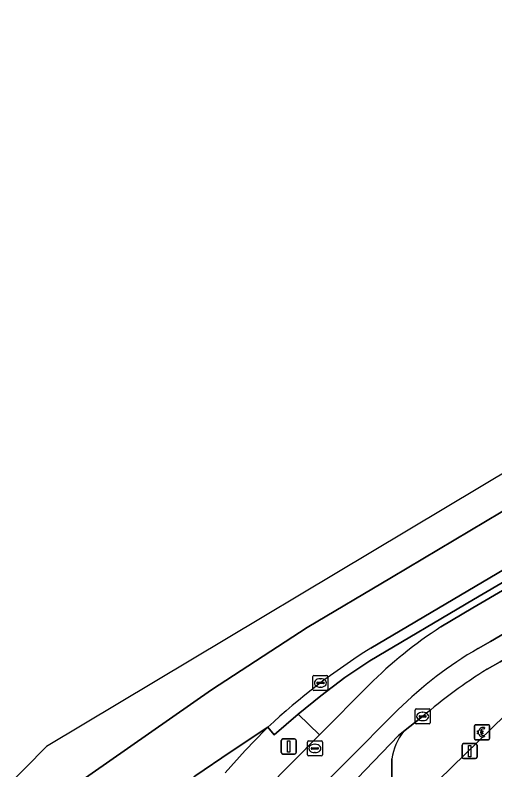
# Model space of a CAD drawing. Extents: x 159262 to 160143, y 383399 to 384319.
# Drawn here: x 159324.8 to 159356.6, y 384228.4 to 384278.5 of the extents above; entities that cross this region are included whole.
import ezdxf

# ---------------------------------------------------------------- set-up
doc = ezdxf.new("R2010")
doc.units = 0
for name, color, linetype in [('IMGEO_Berm_groen', 7, 'Continuous'), ('IMGEO_Berm_open', 7, 'Continuous'), ('IMGEO_Betaalautomaat', 7, 'Continuous'), ('IMGEO_Kolk', 7, 'Continuous'), ('IMGEO_Lichtmast', 7, 'Continuous'), ('IMGEO_Parkeervlak_open', 7, 'Continuous'), ('IMGEO_Rijbaan_lokaal_gesloten', 7, 'Continuous'), ('IMGEO_Rijbaan_lokaal_open', 7, 'Continuous'), ('IMGEO_Rijbaan_regionaal_gesloten', 7, 'Continuous'), ('IMGEO_Rioolput', 7, 'Continuous'), ('IMGEO_Verkeersbordpaal', 7, 'Continuous'), ('IMGEO_Voetpad_open', 7, 'Continuous')]:
    doc.layers.add(name, color=color, linetype=linetype)

msp = doc.modelspace()

# ---------------------------------------------------------------- linework, layer by layer
at = {"layer": 'IMGEO_Berm_groen'}
msp.add_lwpolyline([(159341.404, 384227.128), (159345.003, 384230.769), (159343.599, 384232.135), (159342.013, 384230.78), (159341.593, 384231.271), (159341.505, 384231.188), (159341.417, 384231.105), (159340.083, 384229.738), (159338.752, 384228.247)], dxfattribs=at)
at = {"layer": 'IMGEO_Berm_open'}
for points in [[(159423.689, 384278.056), (159423.819, 384278.126), (159423.629, 384278.478), (159422.254, 384277.734), (159411.634, 384272.028), (159389.631, 384260.66), (159388.083, 384259.739), (159380.122, 384255.107), (159371.368, 384250), (159363.349, 384245.322), (159360.8, 384243.819), (159348.417, 384236.517)], [(159341.593, 384231.271), (159342.013, 384230.78), (159343.599, 384232.135), (159345.104, 384233.347), (159346.698, 384234.564), (159348.347, 384235.672), (159355.233, 384239.748), (159361.148, 384243.2), (159372.799, 384250), (159387.412, 384258.533), (159389.884, 384259.976), (159423.689, 384278.056)], [(159387.644, 384258.15), (159387.412, 384258.533), (159372.799, 384250), (159361.148, 384243.2), (159355.233, 384239.748), (159348.347, 384235.672), (159346.698, 384234.564), (159345.104, 384233.347), (159343.599, 384232.135), (159345.003, 384230.769), (159348.309, 384234.081)], [(159353.057, 384237.919), (159355.173, 384239.192), (159373.685, 384250), (159387.644, 384258.15)]]:
    msp.add_lwpolyline(points, dxfattribs=at)
for centre, radius, start, end in [((159368.307, 384214.197), 28.201, 122.7359, 135.1642), ((159371.588, 384199.315), 43.828, 121.9163, 133.1868)]:
    msp.add_arc(centre, radius, start, end, dxfattribs=at)
at = {"layer": 'IMGEO_Betaalautomaat'}
for p, q in [((159355.356, 384231.443), (159356.197, 384231.443)), ((159356.197, 384231.443), (159355.356, 384231.443)), ((159355.281, 384230.519), (159355.281, 384231.36)), ((159355.281, 384231.36), (159355.281, 384230.519)), ((159355.564, 384230.907), (159355.564, 384230.975)), ((159355.685, 384230.975), (159355.685, 384230.907)), ((159355.943, 384231.248), (159355.926, 384231.148)), ((159356.28, 384231.369), (159356.28, 384230.528)), ((159356.28, 384230.528), (159356.28, 384231.369)), ((159356.206, 384230.444), (159355.365, 384230.444)), ((159355.365, 384230.444), (159356.206, 384230.444)), ((159355.93, 384230.742), (159355.952, 384230.655))]:
    msp.add_line(p, q, dxfattribs=at)
for points in [[(159355.564, 384230.975), (159355.495, 384230.975), (159355.495, 384231.044), (159355.574, 384231.044)], [(159355.696, 384231.044), (159355.843, 384231.044), (159355.843, 384230.975), (159355.685, 384230.975)], [(159355.569, 384230.838), (159355.495, 384230.838), (159355.495, 384230.907), (159355.564, 384230.907)], [(159355.685, 384230.907), (159355.843, 384230.907), (159355.843, 384230.838), (159355.699, 384230.838)]]:
    msp.add_lwpolyline(points, dxfattribs=at)
for centre, radius, start, end in [((159355.359, 384231.366), 0.0779, 92.4484, 184.2845), ((159355.359, 384231.366), 0.0779, 92.4484, 184.2845), ((159356.203, 384231.366), 0.0779, 2.4484, 94.2845), ((159356.203, 384231.366), 0.0779, 2.4484, 94.2845), ((159355.857, 384230.968), 0.293, 73.014, 165.0139), ((159355.863, 384230.981), 0.179, 69.3236, 159.5683), ((159355.359, 384230.522), 0.0779, 182.4484, 274.2845), ((159355.359, 384230.522), 0.0779, 182.4484, 274.2845), ((159355.83, 384230.893), 0.267, 191.8096, 297.0389), ((159355.863, 384230.908), 0.179, 202.7625, 291.8693), ((159356.203, 384230.522), 0.0779, 272.4484, 4.2845), ((159356.203, 384230.522), 0.0779, 272.4484, 4.2845)]:
    msp.add_arc(centre, radius, start, end, dxfattribs=at)
at = {"layer": 'IMGEO_Kolk'}
for p, q in [((159344.573, 384233.785), (159344.573, 384234.637)), ((159344.648, 384234.711), (159345.5, 384234.711)), ((159345.061, 384234.491), (159345.086, 384234.491)), ((159345.574, 384234.637), (159345.574, 384233.785)), ((159344.832, 384234.205), (159344.832, 384234.217)), ((159345.27, 384234.168), (159344.872, 384234.168)), ((159344.875, 384234.254), (159345.273, 384234.254)), ((159345.084, 384233.931), (159345.059, 384233.931)), ((159345.316, 384234.217), (159345.316, 384234.205)), ((159345.5, 384233.711), (159344.648, 384233.711)), ((159351.351, 384231.564), (159351.351, 384232.416)), ((159351.426, 384232.49), (159352.278, 384232.49)), ((159352.352, 384232.416), (159352.352, 384231.564)), ((159351.61, 384231.984), (159351.61, 384231.996)), ((159352.048, 384231.947), (159351.65, 384231.947)), ((159351.653, 384232.033), (159352.051, 384232.033)), ((159351.839, 384232.27), (159351.864, 384232.27)), ((159352.094, 384231.996), (159352.094, 384231.984)), ((159352.278, 384231.49), (159351.426, 384231.49)), ((159351.862, 384231.71), (159351.837, 384231.71))]:
    msp.add_line(p, q, dxfattribs=at)
for points in [[(159344.573, 384233.785), (159344.573, 384234.637)], [(159344.648, 384234.711), (159345.5, 384234.711)], [(159345.574, 384234.637), (159345.574, 384233.785)], [(159345.5, 384233.711), (159344.648, 384233.711)], [(159351.351, 384231.564), (159351.351, 384232.416)], [(159351.426, 384232.49), (159352.278, 384232.49)], [(159352.352, 384232.416), (159352.352, 384231.564)], [(159352.278, 384231.49), (159351.426, 384231.49)]]:
    msp.add_lwpolyline(points, dxfattribs=at)
for centre, radius, start, end in [((159344.65, 384234.635), 0.0765, 91.552, 178.448), ((159344.65, 384234.635), 0.0765, 91.552, 178.448), ((159345.498, 384234.635), 0.0765, 1.552, 88.448), ((159345.498, 384234.635), 0.0765, 1.552, 88.448), ((159344.872, 384234.214), 0.0403, 85.8775, 175.7526), ((159344.869, 384234.204), 0.0366, 178.938, 274.7102), ((159345.273, 384234.211), 0.043, 264.8664, 352.4533), ((159345.277, 384234.216), 0.0386, 1.7309, 96.639), ((159344.65, 384233.787), 0.0765, 181.552, 268.448), ((159344.65, 384233.787), 0.0765, 181.552, 268.448), ((159345.498, 384233.787), 0.0765, 271.552, 358.448), ((159345.498, 384233.787), 0.0765, 271.552, 358.448), ((159351.428, 384232.414), 0.0765, 91.552, 178.448), ((159351.428, 384232.414), 0.0765, 91.552, 178.448), ((159352.276, 384232.414), 0.0765, 1.552, 88.448), ((159352.276, 384232.414), 0.0765, 1.552, 88.448), ((159351.65, 384231.993), 0.0403, 85.8775, 175.7526), ((159351.647, 384231.983), 0.0366, 178.938, 274.7102), ((159352.051, 384231.99), 0.043, 264.8664, 352.4533), ((159352.055, 384231.995), 0.0386, 1.7309, 96.639), ((159351.428, 384231.566), 0.0765, 181.552, 268.448), ((159351.428, 384231.566), 0.0765, 181.552, 268.448), ((159352.276, 384231.566), 0.0765, 271.552, 358.448), ((159352.276, 384231.566), 0.0765, 271.552, 358.448)]:
    msp.add_arc(centre, radius, start, end, dxfattribs=at)
for centre, major_axis, ratio, start_param, end_param in [((159345.06, 384234.211), (-0.387, 0.002), 0.722429, 4.712389, 7.853982), ((159345.085, 384234.211), (-0.39, 0.002), 0.717154, 1.570796, 4.712389), ((159351.838, 384231.99), (-0.387, 0.002), 0.722429, 4.712389, 7.853982), ((159351.863, 384231.99), (-0.39, 0.002), 0.717154, 1.570796, 4.712389)]:
    msp.add_ellipse(centre, major_axis=major_axis, ratio=ratio, start_param=start_param, end_param=end_param, dxfattribs=at)
at = {"layer": 'IMGEO_Lichtmast'}
for p, q in [((159354.469, 384229.292), (159354.469, 384230.092)), ((159354.469, 384230.092), (159354.469, 384229.292)), ((159354.569, 384230.192), (159355.359, 384230.192)), ((159355.359, 384230.192), (159354.569, 384230.192)), ((159355.459, 384230.092), (159355.459, 384229.292)), ((159355.459, 384229.292), (159355.459, 384230.092)), ((159355.359, 384229.192), (159354.569, 384229.192)), ((159354.569, 384229.192), (159355.359, 384229.192))]:
    msp.add_line(p, q, dxfattribs=at)
msp.add_lwpolyline([(159354.889, 384230.067), (159355.039, 384230.067), (159355.039, 384229.317), (159354.889, 384229.317), (159354.889, 384230.067)], dxfattribs=at)
for centre, start, end in [((159354.569, 384230.092), 90, 180), ((159354.569, 384230.092), 90, 180), ((159355.359, 384230.092), 0, 90), ((159355.359, 384230.092), 360, 90), ((159354.569, 384229.292), 180, 270), ((159354.569, 384229.292), 180, 270), ((159355.359, 384229.292), 270, 0), ((159355.359, 384229.292), 270, 0)]:
    msp.add_arc(centre, 0.1, start, end, dxfattribs=at)
at = {"layer": 'IMGEO_Parkeervlak_open'}
msp.add_lwpolyline([(159351.29, 384200.965), (159350.631, 384202.437), (159368.549, 384210.744), (159361.239, 384224.59), (159357.33, 384232.077), (159343.203, 384218.309), (159342.327, 384217.458), (159341.659, 384216.821), (159339.465, 384214.841), (159350.526, 384200.614)], close=True, dxfattribs=at)
for points in [[(159350.578, 384230.982), (159350.26, 384230.73), (159344.23, 384224.464), (159341.835, 384222.091)], [(159349.814, 384227.664), (159349.816, 384229.17)]]:
    msp.add_lwpolyline(points, dxfattribs=at)
msp.add_arc((159353.414, 384228.723), 3.625, 141.4616, 172.9219, dxfattribs=at)
at = {"layer": 'IMGEO_Rijbaan_lokaal_gesloten'}
for points in [[(159356.129, 384235.132), (159356.982, 384235.617), (159363.218, 384239.311), (159375.704, 384246.57), (159376.484, 384247.03), (159381.574, 384250), (159387.275, 384253.326), (159389.54, 384254.653), (159389.708, 384254.733), (159388.891, 384256.097), (159378.525, 384250), (159356.35, 384236.957), (159355.532, 384236.498)], [(159350.214, 384232.42), (159343.268, 384225.449), (159336.829, 384219.254), (159331.311, 384214.37), (159328.724, 384212.251), (159326.056, 384210.151)], [(159341.835, 384222.091), (159344.23, 384224.464), (159350.26, 384230.73), (159350.578, 384230.982), (159351.851, 384231.991)]]:
    msp.add_lwpolyline(points, dxfattribs=at)
for centre, radius, start, end in [((159368.937, 384213.511), 26.61, 120.248, 134.7161), ((159376.271, 384203.216), 37.74, 122.2549, 130.3189)]:
    msp.add_arc(centre, radius, start, end, dxfattribs=at)
at = {"layer": 'IMGEO_Rijbaan_lokaal_open'}
for points in [[(159355.532, 384236.498), (159356.35, 384236.957), (159378.525, 384250), (159388.891, 384256.097), (159387.644, 384258.15), (159373.685, 384250), (159355.173, 384239.192), (159353.057, 384237.919)], [(159348.309, 384234.081), (159345.003, 384230.769), (159341.404, 384227.128)], [(159326.056, 384210.151), (159328.724, 384212.251), (159331.311, 384214.37), (159336.829, 384219.254), (159343.268, 384225.449), (159350.214, 384232.42)]]:
    msp.add_lwpolyline(points, dxfattribs=at)
for centre, radius, start, end in [((159368.307, 384214.197), 28.201, 122.7359, 135.1642), ((159368.937, 384213.511), 26.61, 120.248, 134.7161)]:
    msp.add_arc(centre, radius, start, end, dxfattribs=at)
at = {"layer": 'IMGEO_Rijbaan_regionaal_gesloten'}
for points in [[(159272.41, 384139.83), (159275.639, 384152.115), (159279.125, 384161.573), (159284.708, 384174.33), (159290.18, 384185.037), (159296.673, 384195.241), (159303.494, 384203.99), (159314.075, 384215.561), (159324.375, 384224.349), (159337.861, 384233.763), (159344.188, 384237.881), (159349.775, 384241.197), (159359.142, 384246.764), (159358.087, 384248.64), (159326.921, 384229.989), (159293.057, 384195.635), (159291.526, 384193.446), (159285.796, 384183.593), (159283.483, 384179.194), (159280.211, 384172.631)], [(159348.417, 384236.517), (159360.8, 384243.819), (159359.142, 384246.764), (159349.775, 384241.197), (159344.188, 384237.881), (159337.861, 384233.763), (159324.375, 384224.349), (159314.075, 384215.561), (159303.494, 384203.99), (159296.673, 384195.241), (159290.18, 384185.037), (159284.708, 384174.33), (159279.125, 384161.573), (159275.639, 384152.115), (159272.41, 384139.83), (159270.512, 384129.935), (159269.455, 384121.477), (159268.741, 384109.268), (159268.949, 384097.91), (159270.771, 384065.944), (159271.874, 384037.989), (159272.497, 384029.26), (159272.525, 384029.091), (159269.932, 384092.762)], [(159298.937, 384191.924), (159300.742, 384194.266), (159302.57, 384196.536), (159304.438, 384198.773), (159306.344, 384200.977), (159308.289, 384203.148), (159310.271, 384205.284), (159312.289, 384207.386), (159314.344, 384209.452), (159316.435, 384211.482), (159318.561, 384213.476), (159320.721, 384215.432), (159322.914, 384217.351), (159325.141, 384219.231), (159327.4, 384221.072), (159329.691, 384222.873), (159332.013, 384224.634), (159334.365, 384226.355), (159336.747, 384228.034), (159339.157, 384229.672), (159341.593, 384231.271)], [(159338.752, 384228.247), (159340.083, 384229.738), (159341.417, 384231.105), (159341.505, 384231.188), (159341.593, 384231.271), (159339.157, 384229.672), (159336.747, 384228.034)]]:
    msp.add_lwpolyline(points, dxfattribs=at)
msp.add_arc((159371.588, 384199.315), 43.828, 121.9163, 133.1868, dxfattribs=at)
at = {"layer": 'IMGEO_Rioolput'}
for p, q in [((159344.206, 384229.444), (159344.206, 384230.296)), ((159344.281, 384230.37), (159345.133, 384230.37)), ((159344.508, 384229.913), (159344.906, 384229.913)), ((159344.694, 384230.15), (159344.719, 384230.15)), ((159345.207, 384230.296), (159345.207, 384229.444)), ((159344.465, 384229.864), (159344.465, 384229.876)), ((159344.903, 384229.827), (159344.505, 384229.827)), ((159344.717, 384229.59), (159344.692, 384229.59)), ((159344.949, 384229.876), (159344.949, 384229.864)), ((159345.133, 384229.37), (159344.281, 384229.37))]:
    msp.add_line(p, q, dxfattribs=at)
for points in [[(159344.206, 384229.444), (159344.206, 384230.296)], [(159344.281, 384230.37), (159345.133, 384230.37)], [(159345.207, 384230.296), (159345.207, 384229.444)], [(159345.133, 384229.37), (159344.281, 384229.37)]]:
    msp.add_lwpolyline(points, dxfattribs=at)
for centre, radius, start, end in [((159344.283, 384230.294), 0.0765, 91.552, 178.448), ((159344.283, 384230.294), 0.0765, 91.552, 178.448), ((159344.505, 384229.873), 0.0403, 85.8775, 175.7526), ((159344.91, 384229.875), 0.0386, 1.7309, 96.639), ((159345.131, 384230.294), 0.0765, 1.552, 88.448), ((159345.131, 384230.294), 0.0765, 1.552, 88.448), ((159344.283, 384229.446), 0.0765, 181.552, 268.448), ((159344.283, 384229.446), 0.0765, 181.552, 268.448), ((159344.502, 384229.863), 0.0366, 178.938, 274.7102), ((159344.906, 384229.87), 0.043, 264.8664, 352.4533), ((159345.131, 384229.446), 0.0765, 271.552, 358.448), ((159345.131, 384229.446), 0.0765, 271.552, 358.448)]:
    msp.add_arc(centre, radius, start, end, dxfattribs=at)
for centre, major_axis, ratio, start_param, end_param in [((159344.693, 384229.87), (-0.387, 0.002), 0.722429, 4.712389, 7.853982), ((159344.718, 384229.87), (-0.39, 0.002), 0.717154, 1.570796, 4.712389)]:
    msp.add_ellipse(centre, major_axis=major_axis, ratio=ratio, start_param=start_param, end_param=end_param, dxfattribs=at)
at = {"layer": 'IMGEO_Verkeersbordpaal'}
for p, q in [((159342.576, 384230.495), (159343.366, 384230.495)), ((159343.366, 384230.495), (159342.576, 384230.495)), ((159342.476, 384229.595), (159342.476, 384230.395)), ((159342.476, 384230.395), (159342.476, 384229.595)), ((159343.466, 384230.395), (159343.466, 384229.595)), ((159343.466, 384229.595), (159343.466, 384230.395)), ((159343.366, 384229.495), (159342.576, 384229.495)), ((159342.576, 384229.495), (159343.366, 384229.495))]:
    msp.add_line(p, q, dxfattribs=at)
msp.add_lwpolyline([(159342.896, 384230.37), (159343.046, 384230.37), (159343.046, 384229.62), (159342.896, 384229.62), (159342.896, 384230.37)], dxfattribs=at)
for centre, start, end in [((159342.576, 384230.395), 90, 180), ((159342.576, 384230.395), 90, 180), ((159343.366, 384230.395), 0, 90), ((159343.366, 384230.395), 360, 90), ((159342.576, 384229.595), 180, 270), ((159342.576, 384229.595), 180, 270), ((159343.366, 384229.595), 270, 0), ((159343.366, 384229.595), 270, 0)]:
    msp.add_arc(centre, 0.1, start, end, dxfattribs=at)
at = {"layer": 'IMGEO_Voetpad_open'}
for points in [[(159376.484, 384247.03), (159375.704, 384246.57), (159363.218, 384239.311), (159356.982, 384235.617), (159356.129, 384235.132)], [(159343.203, 384218.309), (159357.33, 384232.077)], [(159351.851, 384231.991), (159350.578, 384230.982)], [(159349.816, 384229.17), (159349.814, 384227.664)]]:
    msp.add_lwpolyline(points, dxfattribs=at)
for centre, radius, start, end in [((159376.271, 384203.216), 37.74, 122.2549, 130.3189), ((159353.414, 384228.723), 3.625, 141.4616, 172.9219)]:
    msp.add_arc(centre, radius, start, end, dxfattribs=at)

doc.saveas('drawing.dxf')
